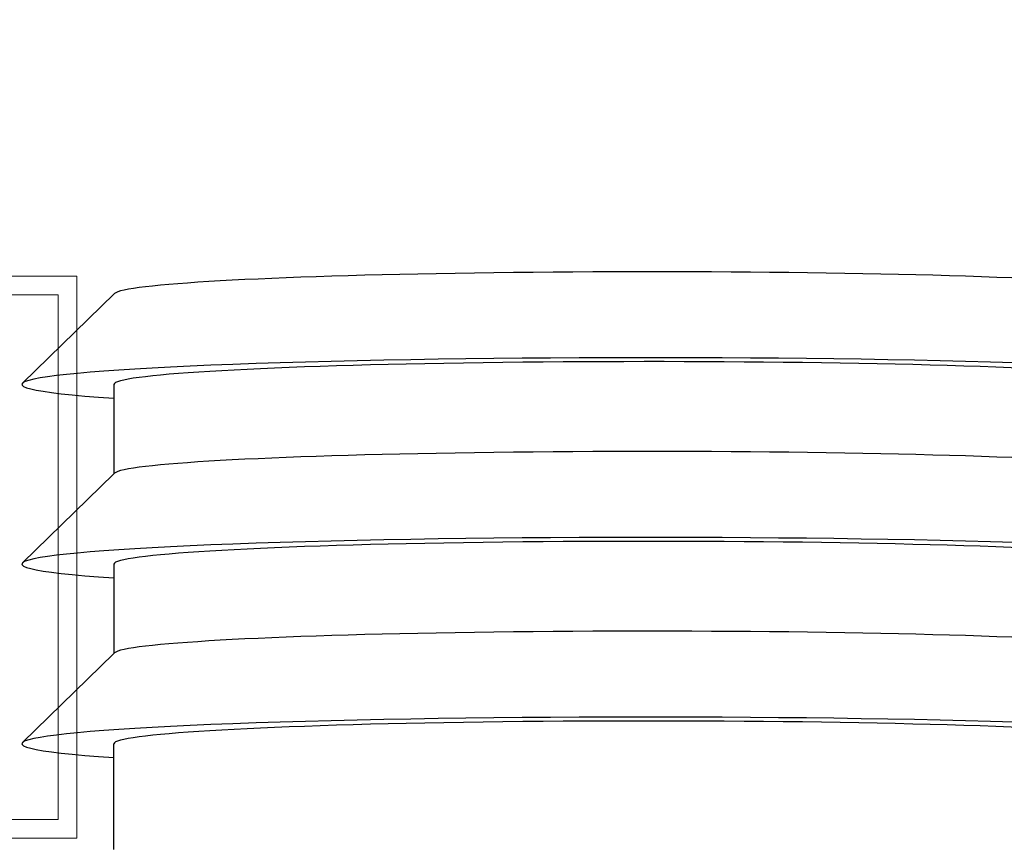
# Model space of a CAD drawing. Header units: millimetres. Extents: x 7483 to 13091, y 8111 to 13871.
# Tile 786 of 920: x 11552.73 to 11561.49, y 10171.03 to 10178.35. Entities that reach past the tile are written whole.
import ezdxf

# ---------------------------------------------------------------- set-up
doc = ezdxf.new("R2010")
doc.units = ezdxf.units.MM
for name, color, linetype, lineweight, true_color in [('a___wymiary', 7, 'Continuous', 5, 0x000000), ('SH-SC', 7, 'Continuous', 5, 0xb2b2b2), ('wymiary', 7, 'Continuous', 5, 0xb2b2b2)]:
    doc.layers.add(name, color=color, linetype=linetype, lineweight=lineweight, true_color=true_color)
doc.layers.add('Konstrukcja - scian dzialowych', color=7, linetype='Continuous')
doc.layers.add('Wyposazenie Wew - Urzadzenia Sanitarne', color=6, linetype='Continuous')
doc.styles.add('Arial', font='arial.ttf')
doc.dimstyles.new('wymiary agp1', dxfattribs={"dimtxt": 16, "dimasz": 5, "dimexe": 30, "dimexo": 60, "dimgap": 1.8, "dimtad": 1, "dimdec": 3, "dimrnd": 0.5, "dimdsep": 46, "dimtxsty": 'Arial', "dimblk": 'znacznik', "dimcen": 1.5, "dimse1": 1, "dimse2": 1, "dimclrd": 256, "dimazin": 0, "dimtfac": 1, "dimtdec": 3, "dimtmove": 1, "dimatfit": 3, "dimldrblk": 'znacznik', "dimfxl": 0, "dimlwd": -1, "dimarcsym": 0})

# ---------------------------------------------------------------- blocks, each defined once
blk = doc.blocks.new('Niska ust KOLO bez barier')
for points in [[(20, 7.8306), (20.9394, 7.8306)], [(22.5379, 7.8306), (21.7431, 7.8306), (20.9497, 7.0162)], [(24.1365, 7.8306), (23.3416, 7.8306), (22.5483, 7.0162)], [(24.9446, 7.8351), (24.1468, 7.0162)]]:
    blk.add_lwpolyline(points)
at = {"extrusion": (0, 0, -1)}
for centre, major_axis, end_param in [((20.9394, 12.5806), (0, 5.5698), 3.691026), ((22.5379, 12.5806), (0, 5.5698), 3.691026), ((24.1365, 12.5806), (0, 5.5698), 3.691026), ((20.9394, 12.5806), (0, 4.75), 3.141593), ((21.7387, 12.5806), (0, 4.75), 3.097928), ((22.5379, 12.5806), (0, 4.75), 3.141593), ((23.3372, 12.5806), (0, 4.75), 3.097928), ((24.1365, 12.5806), (0, 4.75), 3.141593), ((24.9358, 12.5806), (0, 4.75), 3.097928)]:
    blk.add_ellipse(centre, major_axis=major_axis, ratio=0.04256, start_param=0.705617, end_param=end_param, dxfattribs=at)
blk = doc.blocks.new('PROFIL 7')
at = {"layer": 'Konstrukcja - scian dzialowych', "color": 0, "lineweight": -2}
for points in [[(0.3667, 3.8304), (0.3667, 3.8304), (0.1667, 4.3637), (0.1667, 4.8335), (4.8333, 4.8335), (4.8333, 4.2502), (4.8796, 4.1922), (4.9537, 4.1922), (5, 4.2502), (5, 5.0002), (0, 5.0002), (0, 4.3335), (0.2, 3.8002), (0.2, 3.8002)], [(0.2, 3.8002), (0.2, 1.2), (0, 0.6667), (0, 0), (5, 0), (5, 0.75), (5.0011, 0.8202), (4.9518, 0.8703), (4.8815, 0.8703), (4.8323, 0.8202), (4.8333, 0.75), (4.8333, 0.1667), (0.1667, 0.1667), (0.1667, 0.6364), (0.3667, 1.1698), (0.3667, 3.8304)]]:
    blk.add_lwpolyline(points, dxfattribs=at)
blk = doc.blocks.new('znacznik')
at = {"layer": 'a___wymiary'}
for p, q in [((0, 1.3936), (0, -1.3936)), ((1.3936, 0), (-1.3936, 0))]:
    blk.add_line(p, q, dxfattribs=at)
at = {"layer": 'a___wymiary', "const_width": 0.2}
blk.add_lwpolyline([(0.8759, 0.8759), (-0.8759, -0.8759)], dxfattribs=at)
blk = doc.blocks.new('*D1393')
at = {"layer": 'Defpoints', "color": 0, "transparency": 16777216}
for p in [(11570.7364, 10234.3513), (11545.7364, 10134.6978), (11570.7364, 10134.6978)]:
    blk.add_point(p, dxfattribs=at)
at = {"layer": 'wymiary', "color": 253, "true_color": 0x999999, "transparency": 16777216}
for p, q in [((11510.1696, 10234.3513), (11545.7364, 10234.3513)), ((11550.7364, 10234.3513), (11565.7364, 10234.3513))]:
    blk.add_line(p, q, dxfattribs=at)
at = {"layer": 'wymiary', "color": 253, "true_color": 0x999999, "transparency": 16777216, "xscale": 5, "yscale": 5, "zscale": 5, "rotation": 180}
blk.add_blockref('znacznik', (11545.7364, 10234.3513), dxfattribs=at)
at = {"layer": 'wymiary', "color": 253, "true_color": 0x999999, "transparency": 16777216, "xscale": 5, "yscale": 5, "zscale": 5}
blk.add_blockref('znacznik', (11570.7364, 10234.3513), dxfattribs=at)
at = {"layer": 'wymiary', "color": 18, "true_color": 0x000000, "transparency": 16777216, "insert": (11523.6258, 10244.3205), "char_height": 16, "attachment_point": 5, "style": 'Arial'}
blk.add_mtext('25', dxfattribs=at)

msp = doc.modelspace()

# ---------------------------------------------------------------- block references
at = {"layer": 'SH-SC', "linetype": 'Continuous', "ltscale": 5, "xscale": -1, "rotation": 270.0028676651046}
msp.add_blockref('PROFIL 7', (11548.2364, 10171.0664), dxfattribs=at)
at = {"layer": 'Wyposazenie Wew - Urzadzenia Sanitarne', "xscale": -1, "rotation": 270}
msp.add_blockref('Niska ust KOLO bez barier', (11545.7364, 10150.9669), dxfattribs=at)

# ---------------------------------------------------------------- dimensions: what is measured, and where the dimension line sits
at = {"layer": 'wymiary'}
dim = msp.add_linear_dim(base=(11570.7364, 10234.3513), p1=(11545.7364, 10134.6978), p2=(11570.7364, 10134.6978), dimstyle='wymiary agp1', override={"dimblk": 'znacznik'}, dxfattribs=at)
dim.commit()
dim.dimension.update_dxf_attribs({"geometry": '*D1393', "text_midpoint": (11523.6258, 10234.3513), "dimtype": 160})

doc.saveas('drawing.dxf')
